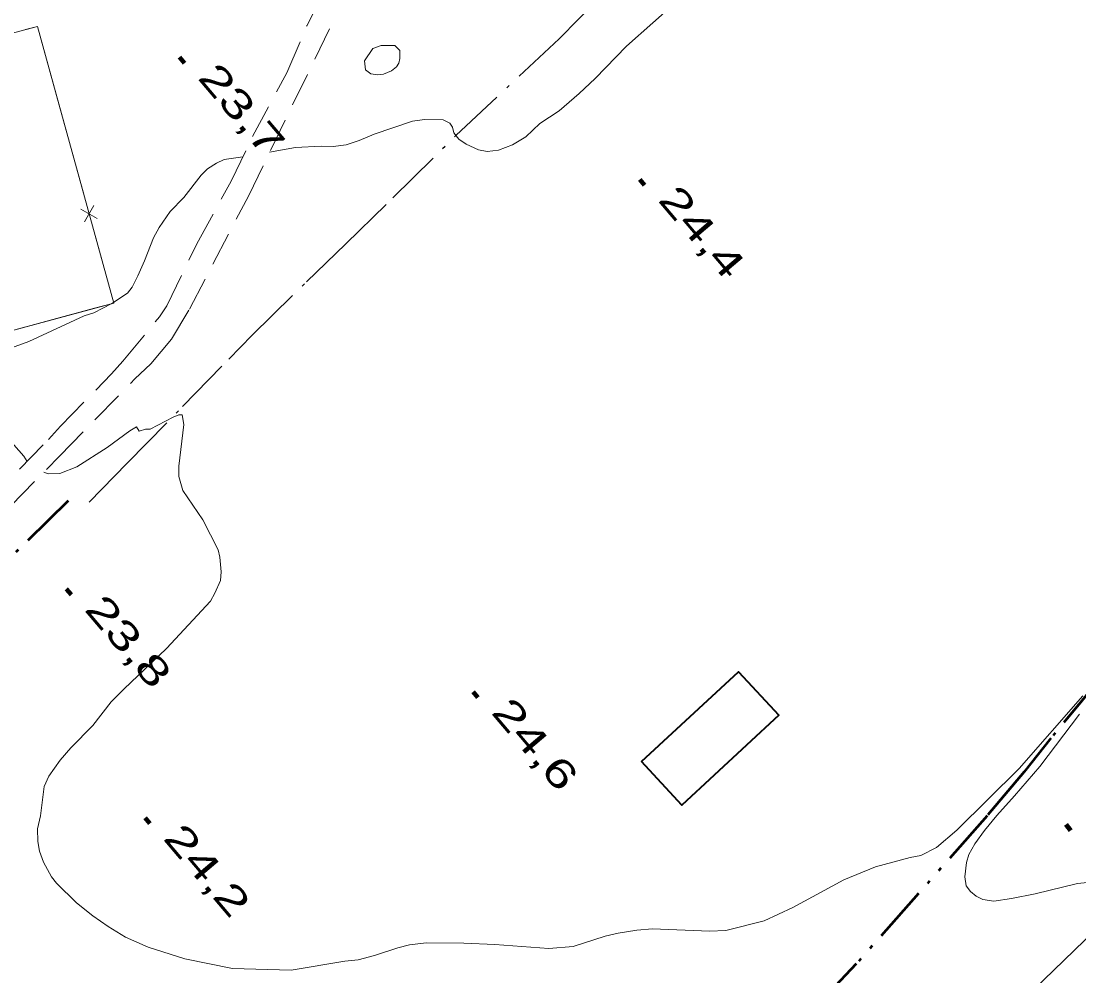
# Model space of a CAD drawing. Extents: x 386081 to 389416, y 5130568 to 5134082.
# Drawn here: x 388488 to 388600.6, y 5132269.6 to 5132371.2 of the extents above; entities that cross this region are included whole.
import ezdxf

# ---------------------------------------------------------------- set-up
doc = ezdxf.new("R2010")
doc.units = 0
doc.header["$LTSCALE"] = 1.2
for name, pattern in [('DASH_DOUBLE_DOT', [9.2, 5, -1.2, 0.3, -1.2, 0.3, -1.2]), ('DOT_DASHED', [7.7, 5, -1.2, 0.3, -1.2]), ('MEDIUM_DASHED', [4.5, 3, -1.5])]:
    doc.linetypes.add(name, pattern=pattern)
for name, color, linetype, lineweight in [('19', 7, 'Continuous', 13), ('2', 7, 'Continuous', 13), ('3', 7, 'Continuous', 140), ('31', 7, 'Continuous', 70), ('36', 7, 'Continuous', 13), ('37', 7, 'Continuous', 13), ('4', 7, 'DASH_DOUBLE_DOT', 53), ('41', 7, 'DOT_DASHED', 25)]:
    doc.layers.add(name, color=color, linetype=linetype, lineweight=lineweight)

msp = doc.modelspace()

# ---------------------------------------------------------------- linework, layer by layer
at = {"layer": '19', "linetype": 'MEDIUM_DASHED'}
for points in [[(388433.15, 5132269.44), (388440.28, 5132275.55), (388449.32, 5132284.68), (388468.6, 5132304.42), (388484.08, 5132319.68), (388490.94, 5132326.69), (388492.2, 5132328.1), (388497.65, 5132333.69), (388498.85, 5132335.04), (388502.74, 5132339.76), (388503.52, 5132340.93), (388506.74, 5132347.53), (388510.38, 5132354.19), (388512.65, 5132358.95), (388516.29, 5132365.74), (388518.43, 5132370.74), (388520.93, 5132375.75)], [(388434.05, 5132267.25), (388438.71, 5132271.19), (388445.26, 5132276.93), (388447.24, 5132278.97), (388448.39, 5132280.02), (388454.11, 5132286), (388456.64, 5132288.96), (388461.71, 5132294.27), (388463.99, 5132296.85), (388469.17, 5132302.15), (388471.57, 5132304.37), (388478, 5132310.95), (388483.04, 5132315.76), (388485.02, 5132317.54), (388486.94, 5132319.63), (388492.1, 5132324.92), (388500.14, 5132333.15), (388501.82, 5132334.75), (388504.03, 5132337.39), (388505.94, 5132340.57), (388512.21, 5132352.61), (388521.87, 5132372.52)]]:
    msp.add_lwpolyline(points, dxfattribs=at)
at = {"layer": '2'}
for points in [[(388514.47, 5132357.28), (388517.21, 5132357.79), (388519.97, 5132357.93), (388521.23, 5132357.89), (388522.61, 5132358.08), (388523.99, 5132358.52), (388525.61, 5132359.2), (388529.69, 5132360.58), (388530.95, 5132360.77), (388532.93, 5132360.73), (388533.65, 5132360.37), (388533.95, 5132359.95), (388534.07, 5132359.34), (388534.61, 5132358.68), (388535.39, 5132358.14), (388536.72, 5132357.54), (388537.62, 5132357.37), (388538.82, 5132357.5), (388540.31, 5132358.06), (388541.75, 5132358.93), (388543.25, 5132360.34), (388545.28, 5132361.69), (388547.43, 5132363.54), (388549.11, 5132365.13), (388552.45, 5132368.56), (388558.07, 5132373.59)], [(388486.62, 5132336.33), (388488.85, 5132337.14), (388494.73, 5132339.88), (388495.75, 5132340.19), (388497.67, 5132341.18), (388499.35, 5132342.29), (388499.83, 5132342.91), (388500.43, 5132344.13), (388501.15, 5132345.72), (388502.1, 5132348.16), (388502.7, 5132349.26), (388503.89, 5132350.97), (388505.33, 5132352.45), (388507.19, 5132354.84), (388507.85, 5132355.51), (388508.8, 5132356.13), (388509.64, 5132356.5), (388511.61, 5132356.78)], [(388601.03, 5132299.4), (388594.24, 5132291.67), (388587.62, 5132285.1), (388585.47, 5132283.26), (388583.8, 5132282.39), (388582.66, 5132282.19), (388578.95, 5132281.18), (388575.6, 5132279.8), (388570.16, 5132276.88), (388567.1, 5132275.45), (388563.03, 5132274.43), (388561.29, 5132274.35), (388555.24, 5132274.59), (388553.56, 5132274.45), (388551.58, 5132274.12), (388550.2, 5132273.8), (388546.78, 5132272.73), (388544.2, 5132272.52), (388538.44, 5132272.94), (388535.14, 5132273.08), (388531.12, 5132273.1), (388529.37, 5132272.89), (388528.11, 5132272.58), (388525.65, 5132271.76), (388523.91, 5132271.31), (388522.47, 5132271.17), (388516.77, 5132270.2), (388510.52, 5132270.37), (388505.46, 5132271.4), (388501.55, 5132272.64), (388499.14, 5132273.71), (388497.27, 5132274.84), (388495.65, 5132275.98), (388493.9, 5132277.36), (388491.79, 5132279.47), (388491.24, 5132280.13), (388490.4, 5132281.71), (388489.97, 5132282.86), (388489.79, 5132283.89), (388489.78, 5132285.23), (388490.08, 5132286.64), (388490.49, 5132289.75), (388490.97, 5132290.85), (388492.17, 5132292.56), (388493.31, 5132293.86), (388495.65, 5132296.26), (388497.62, 5132298.77), (388498.94, 5132300.13), (388503.5, 5132304.43), (388508.17, 5132309.47), (388508.65, 5132310.33), (388509.24, 5132311.67), (388509.3, 5132312.59), (388509.18, 5132314.17), (388508.99, 5132314.96), (388507.36, 5132318.16), (388505.25, 5132321.25), (388504.82, 5132322.76), (388504.82, 5132323.86), (388505.35, 5132328.3), (388505.16, 5132329.33), (388504.8, 5132329.33), (388504.2, 5132329.08), (388501.74, 5132327.78), (388501.26, 5132327.78), (388500.58, 5132327.59), (388500.3, 5132328.05), (388499.58, 5132327.63), (388497.18, 5132325.83)], [(388488.65, 5132324.35), (388488.32, 5132324.92), (388486.47, 5132327.01)], [(388497.18, 5132325.83), (388493.96, 5132323.8), (388492.13, 5132323.07), (388490.91, 5132323.04), (388490.44, 5132323.21)], [(388601.89, 5132279.55), (388600.45, 5132279.41), (388595.97, 5132278.33), (388593.45, 5132277.82), (388591.54, 5132277.55), (388590.4, 5132277.72), (388589.68, 5132278.08), (388589.08, 5132278.56), (388588.6, 5132279.16), (388588.48, 5132280.13), (388588.65, 5132281.65), (388588.89, 5132282.5), (388589.54, 5132283.66), (388590.55, 5132285.07), (388591.86, 5132286.67), (388593.77, 5132288.75), (388596.45, 5132291.88), (388600.68, 5132297.45)]]:
    msp.add_lwpolyline(points, dxfattribs=at)
msp.add_lwpolyline([(388526.36, 5132368.63), (388525.46, 5132368.32), (388524.56, 5132367.03), (388524.69, 5132366.06), (388525.23, 5132365.64), (388525.95, 5132365.53), (388526.61, 5132365.59), (388527.45, 5132365.96), (388527.99, 5132366.39), (388528.22, 5132366.76), (388528.34, 5132367.25), (388528.34, 5132368.1), (388527.8, 5132368.64)], close=True, dxfattribs=at)
at = {"layer": '3'}
for p, q in [((388504.89, 5132367.39), (388505.4, 5132366.78)), ((388553.88, 5132354.38), (388554.39, 5132353.77)), ((388492.83, 5132310.79), (388493.34, 5132310.18)), ((388536.13, 5132299.83), (388536.64, 5132299.22)), ((388501.21, 5132286.41), (388501.72, 5132285.8)), ((388599.21, 5132285.69), (388599.72, 5132285.08))]:
    msp.add_line(p, q, dxfattribs=at)
at = {"layer": '31', "lineweight": 35}
msp.add_lwpolyline([(388554.07, 5132292.4), (388564.39, 5132301.96), (388568.67, 5132297.33), (388558.35, 5132287.78)], close=True, dxfattribs=at)
at = {"layer": '36', "lineweight": 25}
msp.add_lwpolyline([(387556.24, 5131263.48), (387630.23, 5131333.84), (387913.32, 5131607.74), (388190.17, 5131875.78), (388476.11, 5132152.28), (388734, 5132401.95), (388752.8, 5132419.88)], dxfattribs=at)
at = {"layer": '37'}
for p, q in [((388492.07, 5132362.3), (388494.73, 5132352.66)), ((388494.39, 5132351.23), (388496.13, 5132350.24)), ((388494.77, 5132349.86), (388495.76, 5132351.61)), ((388495.83, 5132340.67), (388486.18, 5132338.07))]:
    msp.add_line(p, q, dxfattribs=at)
for points in [[(388407.15, 5132294.55), (388414.74, 5132302.26), (388431.37, 5132318.24), (388438.95, 5132325.02), (388435.24, 5132338.45), (388431.1, 5132354.37), (388465.48, 5132364.13), (388483.03, 5132368.91), (388489.76, 5132370.67), (388497.89, 5132341.22), (388476.57, 5132335.48), (388451.63, 5132328.56), (388440.2, 5132325.49)], [(388488.48, 5132370.34), (388489.76, 5132370.67), (388492.07, 5132362.3)], [(388495.8, 5132348.81), (388497.89, 5132341.22), (388495.83, 5132340.67)]]:
    msp.add_lwpolyline(points, dxfattribs=at)
at = {"layer": '4'}
for points in [[(388629.3, 5132339.73), (388629.2, 5132338.24), (388628.74, 5132336.37), (388627.64, 5132333.63), (388626.54, 5132331.57), (388623.94, 5132327.19), (388621.87, 5132324.26), (388620.18, 5132322.17), (388613.12, 5132314.3), (388602.83, 5132301.18), (388597.64, 5132294.91), (388594.8, 5132291.32), (388590.84, 5132286.63), (388576.92, 5132270.87), (388574.09, 5132267.88), (388569.24, 5132263.05), (388567.68, 5132261.34), (388566.81, 5132260.26), (388566.37, 5132259.57), (388564.85, 5132256.59), (388564.63, 5132256.34)], [(388493.02, 5132320.15), (388481.1, 5132308.45), (388459.07, 5132287.09), (388448.68, 5132277.55), (388444.71, 5132273.34)]]:
    msp.add_lwpolyline(points, dxfattribs=at)
at = {"layer": '41'}
msp.add_lwpolyline([(388495.25, 5132320.01), (388499.32, 5132324.19), (388505.21, 5132330.21), (388510.12, 5132335.24), (388512.63, 5132337.82), (388518.38, 5132343.47), (388522.57, 5132347.52), (388527.6, 5132352.43), (388534.29, 5132359.06), (388545.29, 5132369.36), (388552.11, 5132376.35), (388558.68, 5132382.85), (388561.18, 5132385.42), (388563.69, 5132387.75), (388567.63, 5132391.54), (388571.1, 5132394.12), (388575.87, 5132397.32), (388579.46, 5132399.53), (388579.62, 5132399.63), (388583.28, 5132401.75), (388587.22, 5132403.84), (388591.88, 5132405.94), (388599.4, 5132409.76), (388602.38, 5132411.36)], dxfattribs=at)

# ---------------------------------------------------------------- texts
at = {"layer": '3', "width": 1.45}
for s, p in [('23,7   ', (388506.72, 5132365.17)), ('24,4   ', (388555.71, 5132352.16)), ('23,8   ', (388494.66, 5132308.57)), ('24,6   ', (388537.96, 5132297.61)), ('24,2   ', (388503.04, 5132284.19))]:
    msp.add_text(s, height=3, rotation=310.294, dxfattribs=at).set_placement(p)

doc.saveas('drawing.dxf')
